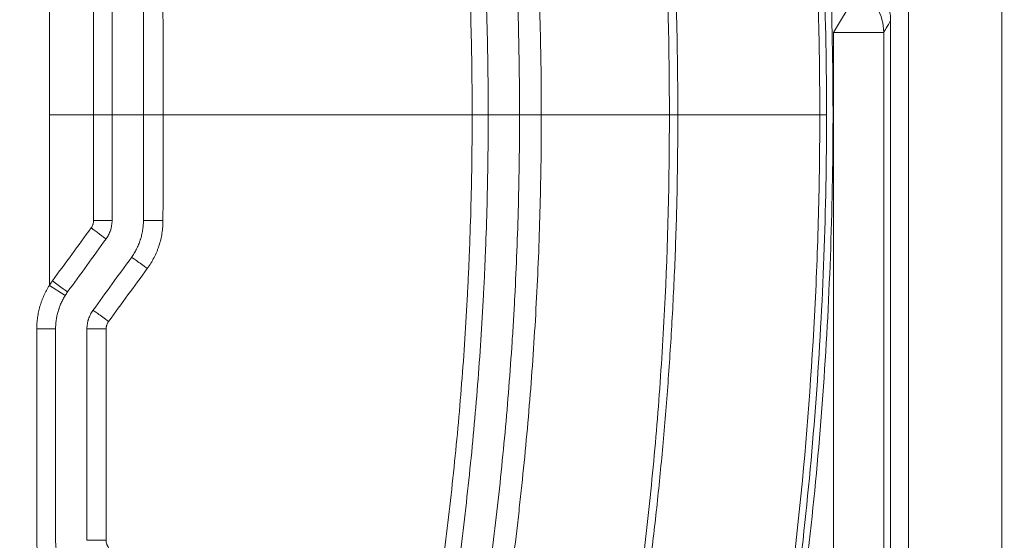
# Model space of a CAD drawing. Header units: millimetres. Extents: x 0 to 594, y 0 to 420.
# Tile 263 of 420: x 274.11 to 281.96, y 334.13 to 338.28. Entities that reach past the tile are written whole.
import ezdxf

# ---------------------------------------------------------------- set-up
doc = ezdxf.new("R2010")
doc.units = ezdxf.units.MM
doc.layers.add('1', color=7, linetype='Continuous', true_color=0xffffff)
doc.styles.add('Arial Unicode MS', font='txt')
doc.dimstyles.get("Standard").update_dxf_attribs({"dimtxt": 0.18, "dimasz": 0.18, "dimexe": 0.18, "dimexo": 0.0625, "dimgap": 0.09, "dimtad": 0, "dimtih": 1, "dimtoh": 1, "dimdec": 4, "dimzin": 0, "dimdsep": 46, "dimtxsty": 'Standard', "dimcen": 0.09, "dimadec": 0, "dimazin": 0, "dimtfac": 1, "dimtdec": 4, "dimtofl": 0, "dimtmove": 0, "dimatfit": 3, "dimfxl": 0, "dimtolj": 1, "dimtzin": 0, "dimarcsym": 0})

# ---------------------------------------------------------------- blocks, each defined once
blk = doc.blocks.new('_U0')
at = {"layer": '1', "color": 18, "lineweight": 13}
for p, q in [((147.6569, 304.1723), (147.6569, 390.192)), ((305.8469, 301.3923), (305.8469, 390.192)), ((147.6569, 388.192), (198.8518, 388.192)), ((305.8469, 388.192), (254.6521, 388.192))]:
    blk.add_line(p, q, dxfattribs=at)
at = {"layer": '1', "color": 18}
for points in [[(147.6569, 388.192), (151.1569, 389.1299), (151.1569, 387.2542)], [(305.8469, 388.192), (302.3469, 387.2542), (302.3469, 389.1299)]]:
    blk.add_solid(points, dxfattribs=at)
at = {"layer": '1', "color": 18, "linetype": 'Continuous', "lineweight": 13, "char_height": 3.5, "attachment_point": 7, "line_spacing_factor": 1.047437, "style": 'Arial Unicode MS'}
for s, insert in [('\\fArial Unicode MS|b0|i0;\\W1.0000;3.16', (200.5373, 385.5562)), ('\\fArial Unicode MS|b0|i0;\\W1.0000;LIFT POINT SPAN', (213.2036, 385.5562))]:
    blk.add_mtext(s, dxfattribs=dict(at, insert=insert))
blk = doc.blocks.new('_U8')
at = {"layer": '1', "color": 18, "lineweight": 13}
for p, q in [((305.8469, 341.6323), (287.0636, 341.6323)), ((289.0636, 341.6323), (289.0636, 254.0957)), ((305.8469, 301.3923), (287.0636, 301.3923)), ((289.0636, 254.0957), (284.0636, 254.0957))]:
    blk.add_line(p, q, dxfattribs=at)
at = {"layer": '1', "color": 18}
for points in [[(289.0636, 341.6323), (290.0014, 338.1323), (288.1258, 338.1323)], [(289.0636, 301.3923), (288.1258, 304.8923), (290.0014, 304.8923)]]:
    blk.add_solid(points, dxfattribs=at)
at = {"layer": '1', "color": 18, "linetype": 'Continuous', "lineweight": 13, "char_height": 3.5, "attachment_point": 7, "line_spacing_factor": 1.047437, "style": 'Arial Unicode MS'}
for s, insert in [('\\fArial Unicode MS|b0|i0;\\W1.0000;0.8', (259.842, 251.4599)), ('\\fArial Unicode MS|b0|i0;\\W1.0000;CTRS', (269.7891, 251.4599)), ('\\fArial Unicode MS|b0|i0;\\W1.0000;AFT LIFT POINTS', (259.842, 244.3979))]:
    blk.add_mtext(s, dxfattribs=dict(at, insert=insert))

msp = doc.modelspace()

# ---------------------------------------------------------------- linework, layer by layer
at = {"layer": '1', "color": 155, "linetype": 'Continuous', "lineweight": 13}
for p, q in [((281.1945, 298.9481), (281.1945, 343.5985)), ((281.9377, 343.5985), (281.9377, 298.9481)), ((280.5956, 338.1783), (280.8003, 338.5214)), ((281.0508, 330.5725), (281.0508, 338.2741)), ((280.9955, 338.1783), (280.5956, 338.1783)), ((280.5956, 338.1783), (280.5956, 330.6683)), ((280.9955, 338.1783), (280.9955, 330.6683)), ((274.4684, 336.0829), (274.3415, 336.1629)), ((274.3915, 335.8165), (274.2414, 335.8165)), ((274.2414, 334.1314), (274.2414, 335.8165)), ((274.3915, 335.8165), (274.3915, 334.1314))]:
    msp.add_line(p, q, dxfattribs=at)
for centre, major_axis, ratio, start_param, end_param in [((280.5956, 338.1783), (0.3465, -0.1998), 0.998629, 0.523664, 1.556083), ((274.6915, 336.6795), (0.15, 0), 0.000298, 0, 1.552688), ((275.2414, 336.6795), (-0.15, 0), 0.00139, 4.669102, 6.243186), ((274.6724, 336.6208), (0.1214, -0.0882), 0.010259, 0, 1.557124), ((275.1173, 336.2974), (-0.1214, 0.0882), 0.022553, 4.682967, 6.255822), ((274.3657, 336.1985), (0.1214, -0.0882), 0.000746, 0, 1.569772), ((274.8106, 335.8752), (-0.1214, 0.0882), 0.013564, 4.694316, 6.267296), ((274.7915, 335.8165), (-0.15, 0), 0.000318, 4.690743, 6.26501), ((274.7915, 334.1314), (-0.15, 0), 0.000104, 4.692012, 6.266169)]:
    msp.add_ellipse(centre, major_axis=major_axis, ratio=ratio, start_param=start_param, end_param=end_param, dxfattribs=at)
for points, knots in [([(280.4858, 337.5233), (280.4858, 337.7906), (280.4823, 338.0577), (280.4718, 338.4589), (280.4674, 338.5927), (280.4569, 338.8606), (280.4261, 339.5311), (280.3732, 340.2035), (280.3025, 340.8738), (280.2875, 341.0077), (280.2557, 341.2753), (280.2053, 341.6763), (280.0693, 342.6086), (279.9217, 343.4003), (279.81, 343.9234)], [0, 0, 0, 0, 0.125, 0.125, 0.1875, 0.1875, 0.25, 0.5, 0.5, 0.5625, 0.5625, 0.625, 0.75, 1, 1, 1, 1]), ([(279.8633, 343.9325), (280.0752, 342.9401), (280.3604, 341.1844), (280.5192, 339.0262), (280.5399, 337.9006), (280.5398, 337.5234), (280.5398, 337.5233)], [0, 0, 0, 0, 0.473715, 0.823762, 0.999975, 1, 1, 1, 1]), ([(280.5914, 337.4842), (280.5922, 338.221), (280.5408, 339.6944), (280.3118, 341.8506), (280.0576, 343.2567), (279.9113, 343.9321)], [0, 0, 0, 0, 0.339669, 0.681367, 1, 1, 1, 1]), ([(279.2861, 337.5233), (279.2868, 338.0413), (279.2741, 338.5593), (279.2413, 339.2051), (279.2339, 339.3342), (279.2174, 339.5921), (279.1901, 339.9787), (279.1551, 340.3645), (279.075, 341.1348), (279.008, 341.6467), (278.847, 342.6675), (278.753, 343.1764), (278.6455, 343.6836)], [0, 0, 0, 0, 0.25, 0.25, 0.3125, 0.3125, 0.375, 0.5, 0.5, 0.75, 0.75, 1, 1, 1, 1]), ([(278.6924, 343.6938), (278.7197, 343.5655), (278.7752, 343.3045), (278.8531, 342.9047), (278.9282, 342.4902), (278.9994, 342.0609), (279.0662, 341.6165), (279.1278, 341.1572), (279.1836, 340.6828), (279.2329, 340.1933), (279.2749, 339.6886), (279.3091, 339.1687), (279.3344, 338.6336), (279.3509, 338.0834), (279.3532, 337.7116), (279.3543, 337.5233)], [0, 0, 0, 0, 0.063268, 0.128771, 0.196516, 0.266509, 0.338762, 0.413288, 0.490103, 0.569225, 0.65067, 0.734458, 0.820609, 0.909136, 1, 1, 1, 1]), ([(278.0915, 337.5233), (278.0915, 337.7647), (278.0884, 338.006), (278.0758, 338.4885), (278.0663, 338.7296), (278.0474, 339.0913), (278.0404, 339.2118), (278.0286, 339.3925), (278.0244, 339.4528), (278.0158, 339.5732), (278.0112, 339.6334), (277.9876, 339.9343), (277.9656, 340.1747), (277.9153, 340.6547), (277.8871, 340.8943), (277.84, 341.2533), (277.8152, 341.4326), (277.7888, 341.6117), (277.7707, 341.7311), (277.7615, 341.7908), (277.7144, 342.089), (277.6736, 342.327), (277.6078, 342.6832), (277.5851, 342.8018), (277.5499, 342.9795), (277.538, 343.0387), (277.5137, 343.1569), (277.5014, 343.2161), (277.4889, 343.2751)], [0, 0, 0, 0, 0.125, 0.125, 0.25, 0.25, 0.3125, 0.3125, 0.34375, 0.34375, 0.375, 0.375, 0.5, 0.5, 0.625, 0.625, 0.6875, 0.71875, 0.71875, 0.75, 0.75, 0.875, 0.875, 0.9375, 0.9375, 0.96875, 0.96875, 1, 1, 1, 1]), ([(277.6618, 343.3099), (277.7119, 343.0721), (277.759, 342.8338), (277.825, 342.4755), (277.8568, 342.2961), (277.8868, 342.1164), (277.9065, 341.9965), (277.9161, 341.9366), (277.9633, 341.6365), (277.9979, 341.3961), (278.0451, 341.0348), (278.0675, 340.8539), (278.0881, 340.6729), (278.1015, 340.5521), (278.108, 340.4917), (278.1395, 340.1896), (278.1615, 339.9478), (278.1992, 339.4638), (278.2149, 339.2216), (278.2401, 338.7369), (278.2495, 338.4945), (278.2619, 338.0091), (278.265, 337.7663), (278.265, 337.5233)], [0, 0, 0, 0, 0.125, 0.125, 0.1875, 0.21875, 0.21875, 0.25, 0.25, 0.375, 0.375, 0.4375, 0.46875, 0.46875, 0.5, 0.5, 0.625, 0.625, 0.75, 0.75, 0.875, 0.875, 1, 1, 1, 1]), ([(277.7135, 337.5233), (277.7135, 337.7618), (277.7104, 338.0002), (277.7011, 338.3577), (277.6972, 338.4768), (277.6903, 338.6555), (277.6877, 338.7151), (277.6823, 338.8342), (277.6794, 338.8937), (277.6639, 339.1912), (277.6484, 339.4287), (277.6112, 339.9031), (277.5895, 340.1399), (277.54, 340.6127), (277.5122, 340.8487), (277.4505, 341.32), (277.4165, 341.5552), (277.3424, 342.0249), (277.3023, 342.2593), (277.2159, 342.7274), (277.1696, 342.9611), (277.1202, 343.1944)], [0, 0, 0, 0, 0.125, 0.125, 0.1875, 0.1875, 0.21875, 0.21875, 0.25, 0.25, 0.375, 0.375, 0.5, 0.5, 0.625, 0.625, 0.75, 0.75, 0.875, 0.875, 1, 1, 1, 1]), ([(277.2443, 343.2233), (277.2497, 343.1976), (277.2606, 343.1462), (277.2766, 343.0688), (277.2925, 342.9912), (277.3082, 342.9133), (277.3237, 342.835), (277.339, 342.7565), (277.3542, 342.6777), (277.3692, 342.5986), (277.384, 342.5192), (277.3986, 342.4395), (277.413, 342.3595), (277.4272, 342.2792), (277.4412, 342.1986), (277.455, 342.1178), (277.4687, 342.0366), (277.4821, 341.9552), (277.4953, 341.8734), (277.5083, 341.7914), (277.5211, 341.7091), (277.5337, 341.6265), (277.5461, 341.5436), (277.5583, 341.4604), (277.5702, 341.3769), (277.5819, 341.2931), (277.5934, 341.2091), (277.6047, 341.1247), (277.6158, 341.0401), (277.6266, 340.9552), (277.6372, 340.87), (277.6475, 340.7845), (277.6576, 340.6988), (277.6675, 340.6127), (277.6771, 340.5264), (277.6865, 340.4398), (277.6956, 340.3529), (277.7045, 340.2657), (277.7131, 340.1782), (277.7215, 340.0905), (277.7296, 340.0025), (277.7374, 339.9142), (277.745, 339.8256), (277.7523, 339.7367), (277.7594, 339.6476), (277.7662, 339.5582), (277.7727, 339.4685), (277.7789, 339.3786), (277.7849, 339.2883), (277.7905, 339.1978), (277.7959, 339.1071), (277.801, 339.016), (277.8058, 338.9247), (277.8104, 338.8331), (277.8146, 338.7413), (277.8185, 338.6492), (277.8221, 338.5568), (277.8255, 338.4641), (277.8285, 338.3712), (277.8312, 338.278), (277.8336, 338.1846), (277.8357, 338.0909), (277.8375, 337.9969), (277.839, 337.9027), (277.8401, 337.8082), (277.8409, 337.7135), (277.8414, 337.6185), (277.8415, 337.5551), (277.8415, 337.5233)], [0, 0, 0, 0, 0.013715, 0.027473, 0.041276, 0.055123, 0.069015, 0.08295, 0.09693, 0.110954, 0.125022, 0.139135, 0.153291, 0.167492, 0.181737, 0.196026, 0.21036, 0.224737, 0.239159, 0.253625, 0.268136, 0.28269, 0.297289, 0.311932, 0.326619, 0.34135, 0.356126, 0.370946, 0.38581, 0.400718, 0.41567, 0.430667, 0.445708, 0.460793, 0.475922, 0.491096, 0.506314, 0.521576, 0.536882, 0.552232, 0.567627, 0.583066, 0.598549, 0.614076, 0.629648, 0.645264, 0.660924, 0.676628, 0.692376, 0.708169, 0.724006, 0.739887, 0.755812, 0.771782, 0.787796, 0.803854, 0.819956, 0.836102, 0.852293, 0.868528, 0.884807, 0.901131, 0.917498, 0.93391, 0.950366, 0.966867, 0.983411, 1, 1, 1, 1]), ([(280.8559, 338.6176), (280.8709, 338.6087), (280.885, 338.5989), (280.912, 338.5777), (280.9247, 338.5662), (280.9428, 338.5478), (280.9486, 338.5414), (280.9571, 338.5315), (280.9598, 338.5282), (280.9653, 338.5214), (280.9679, 338.518), (280.9809, 338.5008), (280.9903, 338.4864), (281.0072, 338.4566), (281.0147, 338.4412), (281.022, 338.4231), (281.0228, 338.4211), (281.0244, 338.4171), (281.0252, 338.415), (281.0274, 338.4089), (281.0289, 338.4049), (281.033, 338.3926), (281.0354, 338.3843), (281.0419, 338.3594), (281.0452, 338.3426), (281.0496, 338.3087), (281.0508, 338.2915), (281.0508, 338.2741)], [0, 0, 0, 0, 0.125, 0.125, 0.25, 0.25, 0.3125, 0.3125, 0.34375, 0.34375, 0.375, 0.375, 0.5, 0.5, 0.625, 0.625, 0.640625, 0.640625, 0.65625, 0.65625, 0.6875, 0.6875, 0.75, 0.75, 0.875, 0.875, 1, 1, 1, 1]), ([(281.0508, 338.2741), (281.0388, 338.2533), (281.0268, 338.2325), (281.0083, 338.2006), (281.0019, 338.1894), (280.9955, 338.1783)], [0, 0, 0, 0, 0.651529, 0.651529, 1, 1, 1, 1]), ([(274.6945, 337.5233), (274.6356, 337.5233), (274.5768, 337.5233), (274.4592, 337.5233), (274.4003, 337.5233), (274.3415, 337.5233)], [0, 0, 0, 0, 0.5, 0.5, 1, 1, 1, 1]), ([(274.6945, 337.5233), (274.7042, 337.5233), (274.7138, 337.5233), (274.7328, 337.5233), (274.742, 337.5233), (274.7599, 337.5233), (274.7684, 337.5233), (274.7844, 337.5233), (274.7918, 337.5233), (274.8054, 337.5233), (274.8115, 337.5233), (274.8222, 337.5233), (274.8267, 337.5233), (274.834, 337.5233), (274.8368, 337.5233), (274.8405, 337.5233), (274.8415, 337.5233), (274.8415, 337.5233)], [0, 0, 0, 0, 0.125335, 0.125335, 0.250669, 0.250669, 0.376004, 0.376004, 0.501338, 0.501338, 0.626673, 0.626673, 0.752007, 0.752007, 0.877342, 0.877342, 1, 1, 1, 1]), ([(274.8415, 337.5233), (274.8517, 337.5233), (274.8722, 337.5233), (274.903, 337.5233), (274.934, 337.5233), (274.9652, 337.5233), (274.9966, 337.5233), (275.0281, 337.5233), (275.0597, 337.5233), (275.0809, 337.5233), (275.0915, 337.5233)], [0, 0, 0, 0, 0.122566, 0.245844, 0.369825, 0.494501, 0.619865, 0.745908, 0.872622, 1, 1, 1, 1]), ([(275.0915, 337.5233), (275.0917, 337.5233), (275.0921, 337.5233), (275.0934, 337.5233), (275.0952, 337.5233), (275.0976, 337.5233), (275.1004, 337.5233), (275.1037, 337.5233), (275.1074, 337.5233), (275.1115, 337.5233), (275.116, 337.5233), (275.1208, 337.5233), (275.1259, 337.5233), (275.1313, 337.5233), (275.1368, 337.5233), (275.1426, 337.5233), (275.1486, 337.5233), (275.1547, 337.5233), (275.1609, 337.5233), (275.1672, 337.5233), (275.1736, 337.5233), (275.18, 337.5233), (275.1865, 337.5233), (275.1929, 337.5233), (275.1994, 337.5233), (275.2057, 337.5233), (275.2121, 337.5233), (275.2183, 337.5233), (275.2245, 337.5233), (275.2306, 337.5233), (275.2366, 337.5233), (275.2424, 337.5233), (275.2463, 337.5233), (275.2482, 337.5233)], [0, 0, 0, 0, 0.040242, 0.079952, 0.11913, 0.157775, 0.195888, 0.233469, 0.270518, 0.307035, 0.343019, 0.378471, 0.413391, 0.447778, 0.481633, 0.514956, 0.547747, 0.580005, 0.611731, 0.642925, 0.673586, 0.703715, 0.733312, 0.762376, 0.790908, 0.818908, 0.846375, 0.87331, 0.899713, 0.925583, 0.950921, 0.975727, 1, 1, 1, 1]), ([(277.7135, 337.5233), (277.509, 337.5233), (277.3043, 337.5233), (276.8944, 337.5233), (276.6892, 337.5233), (276.3811, 337.5233), (276.2783, 337.5233), (276.0726, 337.5233), (275.9697, 337.5233), (275.7638, 337.5233), (275.6608, 337.5233), (275.4546, 337.5233), (275.3514, 337.5233), (275.2482, 337.5233)], [0, 0, 0, 0, 0.25, 0.25, 0.5, 0.5, 0.625, 0.625, 0.75, 0.75, 0.875, 0.875, 1, 1, 1, 1]), ([(277.1202, 331.8522), (277.1696, 332.0855), (277.2159, 332.3192), (277.3023, 332.7873), (277.3424, 333.0217), (277.4165, 333.4914), (277.4505, 333.7267), (277.5122, 334.1979), (277.54, 334.4339), (277.5895, 334.9067), (277.6112, 335.1435), (277.6484, 335.6179), (277.6639, 335.8554), (277.6794, 336.1529), (277.6823, 336.2124), (277.6877, 336.3315), (277.6903, 336.3911), (277.6972, 336.5698), (277.7011, 336.6889), (277.7104, 337.0464), (277.7135, 337.2848), (277.7135, 337.5233)], [0, 0, 0, 0, 0.125, 0.125, 0.25, 0.25, 0.375, 0.375, 0.5, 0.5, 0.625, 0.625, 0.75, 0.75, 0.78125, 0.78125, 0.8125, 0.8125, 0.875, 0.875, 1, 1, 1, 1]), ([(277.8415, 337.5233), (277.8415, 337.2836), (277.8384, 337.044), (277.829, 336.6847), (277.8251, 336.5649), (277.818, 336.3853), (277.8155, 336.3254), (277.81, 336.2057), (277.7953, 335.9066), (277.7758, 335.6081), (277.7383, 335.1313), (277.7165, 334.8933), (277.6667, 334.4181), (277.6387, 334.1809), (277.5765, 333.7073), (277.5082, 333.2344), (277.4275, 332.7631), (277.3405, 332.2926), (277.294, 332.0578), (277.2443, 331.8233)], [0, 0, 0, 0, 0.125, 0.125, 0.1875, 0.1875, 0.21875, 0.21875, 0.25, 0.375, 0.375, 0.5, 0.5, 0.625, 0.625, 0.75, 0.875, 0.875, 1, 1, 1, 1]), ([(277.4889, 331.7715), (277.5389, 332.0076), (277.6328, 332.481), (277.7143, 332.9567), (277.7707, 333.3144), (277.7888, 333.4338), (277.8147, 333.613), (277.8231, 333.6728), (277.8396, 333.7924), (277.8477, 333.8523), (277.887, 334.1515), (277.9152, 334.3912), (277.9655, 334.8712), (277.9876, 335.1115), (278.0159, 335.4724), (278.0289, 335.653), (278.0401, 335.8338), (278.0472, 335.9543), (278.0505, 336.0146), (278.0663, 336.3161), (278.0758, 336.5574), (278.0852, 336.9195), (278.0876, 337.0402), (278.0899, 337.2214), (278.0905, 337.2818), (278.0913, 337.4025), (278.0915, 337.4629), (278.0915, 337.5233)], [0, 0, 0, 0, 0.125, 0.25, 0.25, 0.3125, 0.3125, 0.34375, 0.34375, 0.375, 0.375, 0.5, 0.5, 0.625, 0.625, 0.6875, 0.71875, 0.71875, 0.75, 0.75, 0.875, 0.875, 0.9375, 0.9375, 0.96875, 0.96875, 1, 1, 1, 1]), ([(278.265, 337.5233), (278.265, 337.2803), (278.2619, 337.0375), (278.2495, 336.5522), (278.2401, 336.3097), (278.2149, 335.825), (278.1992, 335.5828), (278.1615, 335.0988), (278.1395, 334.857), (278.108, 334.5549), (278.1015, 334.4945), (278.0881, 334.3737), (278.0675, 334.1927), (278.0451, 334.0118), (277.9979, 333.6505), (277.9633, 333.4101), (277.9161, 333.11), (277.9065, 333.0501), (277.8868, 332.9302), (277.8568, 332.7505), (277.825, 332.5711), (277.759, 332.2128), (277.7119, 331.9745), (277.6618, 331.7368)], [0, 0, 0, 0, 0.125, 0.125, 0.25, 0.25, 0.375, 0.375, 0.5, 0.5, 0.53125, 0.53125, 0.5625, 0.625, 0.625, 0.75, 0.75, 0.78125, 0.78125, 0.8125, 0.875, 0.875, 1, 1, 1, 1]), ([(277.7135, 337.5233), (277.715, 337.5233), (277.7181, 337.5233), (277.7228, 337.5233), (277.7276, 337.5233), (277.7324, 337.5233), (277.7373, 337.5233), (277.7423, 337.5233), (277.7473, 337.5233), (277.7523, 337.5233), (277.7574, 337.5233), (277.7624, 337.5233), (277.7675, 337.5233), (277.7725, 337.5233), (277.7775, 337.5233), (277.7825, 337.5233), (277.7874, 337.5233), (277.7922, 337.5233), (277.7969, 337.5233), (277.8015, 337.5233), (277.8059, 337.5233), (277.8102, 337.5233), (277.8143, 337.5233), (277.8182, 337.5233), (277.8219, 337.5233), (277.8254, 337.5233), (277.8285, 337.5233), (277.8314, 337.5233), (277.834, 337.5233), (277.8362, 337.5233), (277.8381, 337.5233), (277.8396, 337.5233), (277.8407, 337.5233), (277.8414, 337.5233), (277.8415, 337.5233), (277.8415, 337.5233)], [0, 0, 0, 0, 0.021852, 0.044232, 0.067141, 0.090577, 0.114542, 0.139035, 0.164056, 0.189606, 0.215683, 0.242289, 0.269423, 0.297085, 0.325276, 0.353995, 0.383241, 0.413016, 0.44332, 0.474151, 0.50551, 0.537398, 0.569814, 0.602758, 0.63623, 0.670231, 0.704759, 0.739816, 0.775401, 0.811514, 0.848155, 0.885324, 0.923021, 0.961246, 1, 1, 1, 1]), ([(277.8415, 337.5233), (277.8519, 337.5233), (277.8726, 337.5233), (277.9038, 337.5233), (277.935, 337.5233), (277.9662, 337.5233), (277.9975, 337.5233), (278.0288, 337.5233), (278.0601, 337.5233), (278.0811, 337.5233), (278.0915, 337.5233)], [0, 0, 0, 0, 0.124296, 0.248796, 0.373499, 0.498404, 0.623509, 0.74881, 0.874308, 1, 1, 1, 1]), ([(278.0915, 337.5233), (278.0923, 337.5233), (278.0939, 337.5233), (278.0976, 337.5233), (278.1021, 337.5233), (278.1074, 337.5233), (278.1135, 337.5233), (278.1203, 337.5233), (278.1277, 337.5233), (278.1356, 337.5233), (278.144, 337.5233), (278.1527, 337.5233), (278.1618, 337.5233), (278.1711, 337.5233), (278.1806, 337.5233), (278.1902, 337.5233), (278.1999, 337.5233), (278.2095, 337.5233), (278.2191, 337.5233), (278.2286, 337.5233), (278.238, 337.5233), (278.2472, 337.5233), (278.2562, 337.5233), (278.2621, 337.5233), (278.265, 337.5233)], [0, 0, 0, 0, 0.053513, 0.106259, 0.158237, 0.209448, 0.259891, 0.309567, 0.358475, 0.406616, 0.45399, 0.500596, 0.546435, 0.591506, 0.635809, 0.679345, 0.722114, 0.764114, 0.805348, 0.845813, 0.885511, 0.924442, 0.962605, 1, 1, 1, 1]), ([(279.2861, 337.5233), (279.1169, 337.5233), (278.9472, 337.5233), (278.6068, 337.5233), (278.4361, 337.5233), (278.265, 337.5233)], [0, 0, 0, 0, 0.5, 0.5, 1, 1, 1, 1]), ([(278.6455, 331.363), (278.753, 331.8703), (278.847, 332.3791), (279.008, 333.3999), (279.075, 333.9119), (279.1551, 334.6822), (279.1901, 335.0679), (279.2174, 335.4545), (279.2339, 335.7124), (279.2413, 335.8415), (279.2741, 336.4873), (279.2868, 337.0054), (279.2861, 337.5233)], [0, 0, 0, 0, 0.25, 0.25, 0.5, 0.5, 0.625, 0.6875, 0.6875, 0.75, 0.75, 1, 1, 1, 1]), ([(279.3543, 337.5233), (279.3532, 337.335), (279.3509, 336.9632), (279.3344, 336.413), (279.3091, 335.8779), (279.2749, 335.358), (279.2329, 334.8533), (279.1836, 334.3638), (279.1278, 333.8894), (279.0662, 333.4301), (278.9994, 332.9858), (278.9282, 332.5564), (278.8531, 332.1419), (278.7752, 331.7421), (278.7197, 331.4811), (278.6924, 331.3528)], [0, 0, 0, 0, 0.090864, 0.179391, 0.265542, 0.34933, 0.430775, 0.509897, 0.586712, 0.661238, 0.733491, 0.803484, 0.871229, 0.936732, 1, 1, 1, 1]), ([(279.3543, 337.5233), (279.4084, 337.5233), (279.5149, 337.5233), (279.6184, 337.5233), (279.6821, 337.5233), (279.6948, 337.5233), (279.7201, 337.5233), (279.7578, 337.5233), (279.7951, 337.5233), (279.8689, 337.5233), (279.9172, 337.5233), (279.9766, 337.5233), (279.9884, 337.5233), (280.0119, 337.5233), (280.0236, 337.5233), (280.0585, 337.5233), (280.0815, 337.5233), (280.1497, 337.5233), (280.2386, 337.5233), (280.3658, 337.5233), (280.4465, 337.5233), (280.4858, 337.5233)], [0, 0, 0, 0, 0.125, 0.25, 0.25, 0.28125, 0.28125, 0.3125, 0.375, 0.375, 0.5, 0.5, 0.53125, 0.53125, 0.5625, 0.5625, 0.625, 0.625, 0.75, 0.875, 1, 1, 1, 1]), ([(279.81, 331.1232), (279.9217, 331.6463), (280.0693, 332.438), (280.2053, 333.3703), (280.2557, 333.7713), (280.2875, 334.0389), (280.3025, 334.1728), (280.3732, 334.8431), (280.4261, 335.5155), (280.4569, 336.186), (280.4674, 336.4539), (280.4718, 336.5877), (280.4823, 336.9889), (280.4858, 337.2561), (280.4858, 337.5233)], [0, 0, 0, 0, 0.25, 0.375, 0.4375, 0.4375, 0.5, 0.5, 0.75, 0.8125, 0.8125, 0.875, 0.875, 1, 1, 1, 1]), ([(280.5398, 337.5233), (280.5398, 337.5232), (280.5399, 337.146), (280.5192, 336.0204), (280.3604, 333.8622), (280.0752, 332.1065), (279.8633, 331.1141)], [0, 0, 0, 0, 0.000025, 0.176238, 0.526285, 1, 1, 1, 1]), ([(279.9113, 331.1145), (280.0576, 331.7899), (280.3118, 333.196), (280.5408, 335.3523), (280.5922, 336.8257), (280.5914, 337.5624)], [0, 0, 0, 0, 0.318633, 0.660331, 1, 1, 1, 1]), ([(280.4858, 337.5233), (280.493, 337.5233), (280.4996, 337.5233), (280.5085, 337.5233), (280.5113, 337.5233), (280.5165, 337.5233), (280.519, 337.5233), (280.5224, 337.5233), (280.5235, 337.5233), (280.5256, 337.5233), (280.5286, 337.5233), (280.5312, 337.5233), (280.5358, 337.5233), (280.5382, 337.5233), (280.5398, 337.5233)], [0, 0, 0, 0, 0.25, 0.25, 0.375, 0.375, 0.5, 0.5, 0.5625, 0.5625, 0.625, 0.75, 0.75, 1, 1, 1, 1]), ([(274.675, 336.6208), (274.6781, 336.6251), (274.6836, 336.634), (274.6876, 336.6436), (274.6897, 336.6499), (274.6901, 336.6511), (274.6908, 336.6537), (274.6918, 336.6575), (274.6926, 336.6613), (274.6938, 336.6691), (274.6942, 336.6743), (274.6942, 336.6796)], [0, 0, 0, 0, 0.25, 0.5, 0.5, 0.5625, 0.5625, 0.625, 0.75, 0.75, 1, 1, 1, 1]), ([(274.8415, 336.6795), (274.8415, 336.6663), (274.8405, 336.6533), (274.8374, 336.6339), (274.8361, 336.6275), (274.8338, 336.618), (274.833, 336.6148), (274.8312, 336.6084), (274.8303, 336.6053), (274.8252, 336.5896), (274.8202, 336.5776), (274.8083, 336.5544), (274.8015, 336.5433), (274.7938, 336.5326)], [0, 0, 0, 0, 0.25, 0.25, 0.375, 0.375, 0.4375, 0.4375, 0.5, 0.5, 0.75, 0.75, 1, 1, 1, 1]), ([(275.0915, 336.6795), (275.0915, 336.6663), (275.091, 336.6532), (275.0889, 336.6271), (275.0859, 336.6012), (275.0808, 336.5755), (275.0762, 336.5564), (275.0737, 336.5469), (275.0709, 336.5374), (275.069, 336.5311), (275.068, 336.528), (275.0629, 336.5123), (275.0584, 336.5), (275.0483, 336.4759), (275.0374, 336.4522), (275.0247, 336.4295), (275.011, 336.4072), (275.0038, 336.3963), (274.996, 336.3856)], [0, 0, 0, 0, 0.125, 0.125, 0.25, 0.375, 0.375, 0.4375, 0.46875, 0.46875, 0.5, 0.5, 0.625, 0.625, 0.75, 0.875, 0.875, 1, 1, 1, 1]), ([(275.2479, 336.6797), (275.2479, 336.6754), (275.2478, 336.6712), (275.2477, 336.6626), (275.2473, 336.6498), (275.2465, 336.637), (275.2445, 336.6116), (275.2405, 336.5779), (275.2338, 336.5447), (275.2258, 336.5117), (275.2212, 336.4953), (275.2146, 336.475), (275.2132, 336.4709), (275.2104, 336.4628), (275.2089, 336.4588), (275.2044, 336.4467), (275.2013, 336.4388), (275.1914, 336.4151), (275.1771, 336.3843), (275.1604, 336.3546), (275.1425, 336.3256), (275.133, 336.3115), (275.1228, 336.2976)], [0, 0, 0, 0, 0.03125, 0.03125, 0.0625, 0.125, 0.125, 0.25, 0.375, 0.375, 0.5, 0.5, 0.53125, 0.53125, 0.5625, 0.5625, 0.625, 0.625, 0.75, 0.875, 0.875, 1, 1, 1, 1]), ([(274.2414, 335.8165), (274.2414, 335.8318), (274.2419, 335.8471), (274.2441, 335.8774), (274.2473, 335.9075), (274.2552, 335.9522), (274.2625, 335.9816), (274.2689, 336.0035), (274.2722, 336.0145), (274.2759, 336.0253), (274.2784, 336.0326), (274.2797, 336.0362), (274.2863, 336.0542), (274.2978, 336.0825), (274.318, 336.1235), (274.3333, 336.1499), (274.3415, 336.1629)], [0, 0, 0, 0, 0.125, 0.125, 0.25, 0.375, 0.5, 0.5, 0.5625, 0.59375, 0.59375, 0.625, 0.625, 0.75, 0.875, 1, 1, 1, 1]), ([(274.4684, 336.0829), (274.4622, 336.073), (274.4503, 336.0526), (274.4348, 336.0211), (274.426, 335.9993), (274.4209, 335.9855), (274.4199, 335.9827), (274.418, 335.9771), (274.4152, 335.9688), (274.4126, 335.9603), (274.4078, 335.9435), (274.4021, 335.9208), (274.396, 335.8865), (274.3936, 335.8633), (274.3919, 335.84), (274.3915, 335.8283), (274.3915, 335.8165)], [0, 0, 0, 0, 0.125, 0.25, 0.375, 0.375, 0.40625, 0.40625, 0.4375, 0.5, 0.5, 0.625, 0.75, 0.875, 0.875, 1, 1, 1, 1]), ([(274.6893, 335.9634), (274.6815, 335.9527), (274.6747, 335.9416), (274.6628, 335.9183), (274.6578, 335.9063), (274.6533, 335.8922), (274.6528, 335.8906), (274.6518, 335.8875), (274.6513, 335.8859), (274.65, 335.8811), (274.6492, 335.8779), (274.6469, 335.8684), (274.6456, 335.8619), (274.6425, 335.8426), (274.6415, 335.8296), (274.6415, 335.8165)], [0, 0, 0, 0, 0.25, 0.25, 0.5, 0.5, 0.53125, 0.53125, 0.5625, 0.5625, 0.625, 0.625, 0.75, 0.75, 1, 1, 1, 1]), ([(274.814, 335.8753), (274.8124, 335.8732), (274.8109, 335.871), (274.8082, 335.8665), (274.8069, 335.8643), (274.8034, 335.8573), (274.8013, 335.8525), (274.7993, 335.8462), (274.7989, 335.845), (274.7982, 335.8424), (274.7972, 335.8386), (274.7964, 335.8348), (274.7952, 335.827), (274.7947, 335.8218), (274.7947, 335.8165)], [0, 0, 0, 0, 0.125, 0.125, 0.25, 0.25, 0.5, 0.5, 0.5625, 0.5625, 0.625, 0.75, 0.75, 1, 1, 1, 1]), ([(274.3415, 333.785), (274.3333, 333.798), (274.3257, 333.8111), (274.3113, 333.8379), (274.2979, 333.8651), (274.2808, 333.9071), (274.2713, 333.9359), (274.265, 333.9578), (274.262, 333.9689), (274.2593, 333.98), (274.2575, 333.9875), (274.2567, 333.9912), (274.2527, 334.01), (274.2473, 334.04), (274.2425, 334.0855), (274.2414, 334.1161), (274.2414, 334.1314)], [0, 0, 0, 0, 0.125, 0.125, 0.25, 0.375, 0.5, 0.5, 0.5625, 0.59375, 0.59375, 0.625, 0.625, 0.75, 0.875, 1, 1, 1, 1]), ([(274.3915, 334.1314), (274.3915, 334.1196), (274.3924, 334.0961), (274.3961, 334.0611), (274.4002, 334.038), (274.4033, 334.0236), (274.4039, 334.0207), (274.4052, 334.015), (274.4073, 334.0064), (274.4096, 333.9979), (274.4145, 333.981), (274.4218, 333.9589), (274.4349, 333.9266), (274.4504, 333.8952), (274.4622, 333.8749), (274.4684, 333.8649)], [0, 0, 0, 0, 0.125, 0.25, 0.375, 0.375, 0.40625, 0.40625, 0.4375, 0.5, 0.5, 0.625, 0.75, 0.875, 1, 1, 1, 1]), ([(274.7946, 334.1314), (274.7946, 334.1261), (274.795, 334.1209), (274.7966, 334.1106), (274.7978, 334.1055), (274.7999, 334.0993), (274.8003, 334.098), (274.8012, 334.0956), (274.8027, 334.0919), (274.8043, 334.0883), (274.8079, 334.0814), (274.8107, 334.0769), (274.8138, 334.0726)], [0, 0, 0, 0, 0.25, 0.25, 0.5, 0.5, 0.5625, 0.5625, 0.625, 0.75, 0.75, 1, 1, 1, 1])]:
    msp.add_open_spline(points, degree=3, knots=knots, dxfattribs=at)
for points, degree in [([(274.3415, 337.5233), (274.3415, 337.9768), (274.3415, 338.4303), (274.3415, 338.8837)], 3), ([(274.6945, 337.5233), (274.6944, 337.8045), (274.6943, 338.0858), (274.6942, 338.367)], 3), ([(274.8415, 338.3671), (274.8415, 337.5233)], 1), ([(275.0915, 338.3671), (275.0915, 338.0858), (275.0915, 337.8046), (275.0915, 337.5233)], 3), ([(275.2479, 338.3669), (275.248, 338.0857), (275.2481, 337.8045), (275.2482, 337.5233)], 3), ([(274.3415, 336.1629), (274.3415, 336.6164), (274.3415, 337.0698), (274.3415, 337.5233)], 3), ([(274.6942, 336.6796), (274.6943, 336.9608), (274.6944, 337.2421), (274.6945, 337.5233)], 3), ([(274.8415, 337.5233), (274.8415, 337.242), (274.8415, 336.9608), (274.8415, 336.6795)], 3), ([(275.0915, 337.5233), (275.0915, 337.242), (275.0915, 336.9608), (275.0915, 336.6795)], 3), ([(275.2482, 337.5233), (275.2481, 337.2421), (275.248, 336.9609), (275.2479, 336.6797)], 3), ([(279.2861, 337.5233), (279.31, 337.5233), (279.333, 337.5233), (279.3543, 337.5233)], 3), ([(274.3658, 336.1985), (274.4689, 336.3393), (274.572, 336.48), (274.675, 336.6208)], 3), ([(274.7938, 336.5326), (274.6915, 336.3919), (274.5893, 336.2511), (274.487, 336.1104)], 3), ([(274.996, 336.3856), (274.8938, 336.2449), (274.7915, 336.1042), (274.6893, 335.9634)], 3), ([(275.1228, 336.2976), (275.0199, 336.1568), (274.9169, 336.0161), (274.814, 335.8753)], 3), ([(274.3415, 336.1629), (274.3492, 336.175), (274.3573, 336.1869), (274.3658, 336.1985)], 3), ([(274.487, 336.1104), (274.4805, 336.1014), (274.4743, 336.0923), (274.4684, 336.0829)], 3), ([(274.6415, 335.8165), (274.6415, 335.2548), (274.6415, 334.6931), (274.6415, 334.1314)], 3), ([(274.7947, 335.8165), (274.7946, 335.2548), (274.7946, 334.6931), (274.7946, 334.1314)], 3)]:
    msp.add_open_spline(points, degree=degree, dxfattribs=at)

# ---------------------------------------------------------------- dimensions: what is measured, and where the dimension line sits
at = {"layer": '1', "color": 18, "linetype": 'Continuous', "lineweight": 13}
dim = msp.add_linear_dim(base=(305.8469, 388.192), p1=(147.6569, 304.1723), p2=(305.8469, 301.3923), text=' <> \\fArial Unicode MS|b0|i0;\\C18;{\\H1.00x;\\fArial Unicode MS|b0|i0;LIFT POINT SPAN\\fArial Unicode MS|b0|i0;}\\C18;', dimstyle='Standard', override={"dimtxt": 3.5, "dimasz": 3.5, "dimexe": 2, "dimexo": 0, "dimgap": 1.5, "dimtih": 1, "dimtoh": 1, "dimdec": 2, "dimlfac": 0.02, "dimdsep": 46, "dimlunit": 2, "dimtxsty": 'Arial Unicode MS', "dimsah": 1, "dimse1": 0, "dimse2": 0, "dimsd1": 0, "dimsd2": 0, "dimclrd": 18, "dimclre": 18, "dimclrt": 18, "dimtol": 0, "dimtm": -0.1, "dimtfac": 1, "dimtdec": 2, "dimtofl": 1, "dimtmove": 0, "dimlwd": 13, "dimlwe": 13}, dxfattribs=at)
dim.commit()
dim.dimension.update_dxf_attribs({"geometry": '_U0', "text_midpoint": (226.7519, 388.192), "dimtype": 160})
dim = msp.add_linear_dim(base=(289.0636, 301.3923), p1=(305.8469, 341.6323), p2=(305.8469, 301.3923), angle=90, text=' <> \\fArial Unicode MS|b0|i0;\\C18;{\\H1.00x;\\fArial Unicode MS|b0|i0;CTRS\\fArial Unicode MS|b0|i0;}\\C18;\\P\\fArial Unicode MS|b0|i0;\\C18;{\\H1.00x;\\fArial Unicode MS|b0|i0;AFT LIFT POINTS\\fArial Unicode MS|b0|i0;}\\C18;', dimstyle='Standard', override={"dimtxt": 3.5, "dimasz": 3.5, "dimexe": 2, "dimexo": 0, "dimgap": 1.5, "dimtih": 1, "dimtoh": 1, "dimdec": 1, "dimlfac": 0.02, "dimdsep": 46, "dimlunit": 2, "dimtxsty": 'Arial Unicode MS', "dimsah": 1, "dimse1": 0, "dimse2": 0, "dimsd1": 0, "dimsd2": 0, "dimclrd": 18, "dimclre": 18, "dimclrt": 18, "dimtol": 0, "dimtm": -0.1, "dimtfac": 1, "dimtdec": 2, "dimtofl": 1, "dimtmove": 1, "dimlwd": 13, "dimlwe": 13}, dxfattribs=at)
dim.commit()
dim.dimension.update_dxf_attribs({"geometry": '_U8', "text_midpoint": (279.4955, 250.5874), "dimtype": 160})

doc.saveas('drawing.dxf')
